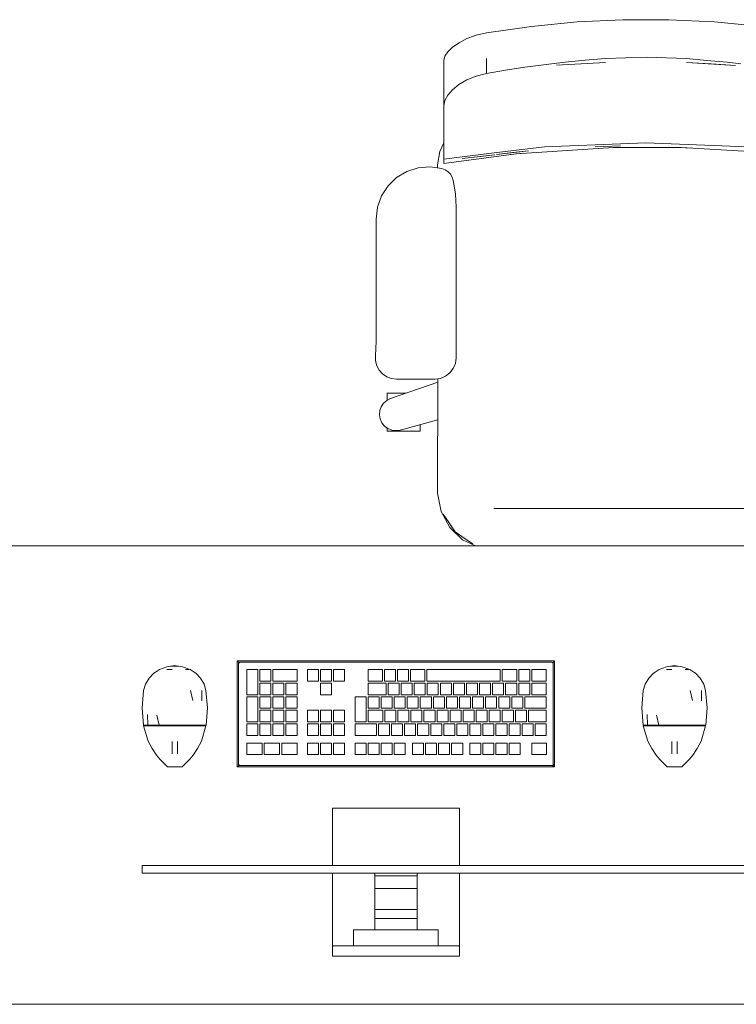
# Model space of a CAD drawing. Header units: millimetres. Extents: x 321 to 585, y -277 to 9.
# Tile 597 of 656: x 383.32 to 385.04, y -135.76 to -133.4. Entities that reach past the tile are written whole.
import ezdxf

# ---------------------------------------------------------------- set-up
doc = ezdxf.new("R2010")
doc.units = ezdxf.units.MM
doc.header["$MEASUREMENT"] = 0
for name, color, linetype, lineweight in [('IFC-Elemento construtivo genérico-Contorno', 253, 'Continuous', 5), ('IFC-Elemento de mobília-Contorno', 152, 'Continuous', 5), ('IFC-Laje-Contorno', 134, 'Continuous', 5)]:
    doc.layers.add(name, color=color, linetype=linetype, lineweight=lineweight)

msp = doc.modelspace()

# ---------------------------------------------------------------- linework, layer by layer
at = {"layer": 'IFC-Elemento construtivo genérico-Contorno', "lineweight": 5}
for p, q in [((383.6597, -134.9573), (383.6687, -134.954)), ((383.6687, -134.954), (383.6783, -134.9523)), ((383.6783, -134.9523), (383.6876, -134.9507)), ((383.6783, -134.9523), (383.6968, -134.9523)), ((383.6876, -134.9507), (383.6968, -134.9523)), ((383.6968, -134.9523), (383.7064, -134.954)), ((383.7064, -134.954), (383.7244, -134.9606)), ((383.8377, -134.9398), (383.8402, -134.9423)), ((383.8377, -135.1938), (383.8377, -134.9398)), ((383.8377, -134.9398), (384.5997, -134.9398)), ((383.8402, -134.9423), (383.8418, -134.9439)), ((383.8409, -134.9462), (383.8418, -134.9439)), ((383.8409, -134.9462), (383.8415, -134.9446)), ((383.8409, -134.9462), (383.8412, -134.9453)), ((383.8409, -135.1875), (383.8409, -134.9462)), ((383.8412, -134.9453), (383.8415, -134.9446)), ((383.8415, -134.9446), (383.8418, -134.9439)), ((383.8418, -134.9439), (383.8437, -134.9432)), ((383.8418, -134.9439), (383.8432, -134.9433)), ((383.8432, -134.9433), (383.8441, -134.943)), ((383.8437, -134.9432), (383.8441, -134.943)), ((383.8441, -134.943), (384.5934, -134.943)), ((384.5934, -134.943), (384.5949, -134.9436)), ((384.5942, -134.9433), (384.5956, -134.9439)), ((384.5942, -134.9433), (384.5949, -134.9436)), ((384.5949, -134.9436), (384.5956, -134.9439)), ((384.5956, -134.9439), (384.5973, -134.9423)), ((384.5956, -134.9439), (384.5962, -134.9453)), ((384.5956, -134.9439), (384.5966, -134.9462)), ((384.5962, -134.9453), (384.5966, -134.9462)), ((384.5966, -135.1875), (384.5966, -134.9462)), ((384.5973, -134.9423), (384.5997, -134.9398)), ((384.5997, -135.1938), (384.5997, -134.9398)), ((384.8597, -134.9573), (384.8687, -134.954)), ((384.8687, -134.954), (384.8783, -134.9523)), ((384.8783, -134.9523), (384.8876, -134.9507)), ((384.8783, -134.9523), (384.8968, -134.9523)), ((384.8876, -134.9507), (384.8968, -134.9523)), ((384.8968, -134.9523), (384.9064, -134.954)), ((384.9064, -134.954), (384.9244, -134.9606)), ((383.6256, -134.9811), (383.637, -134.9693)), ((383.637, -134.9693), (383.6413, -134.9666)), ((383.6413, -134.9666), (383.6508, -134.9606)), ((383.6508, -134.9606), (383.6597, -134.9573)), ((383.6681, -134.9606), (383.6811, -134.9606)), ((383.6746, -134.9606), (383.6811, -134.9606)), ((383.7136, -134.9606), (383.7211, -134.9606)), ((383.7136, -134.9606), (383.7179, -134.9606)), ((383.7244, -134.9606), (383.7339, -134.9666)), ((383.7339, -134.9666), (383.7382, -134.9693)), ((383.7382, -134.9693), (383.7495, -134.9811)), ((383.8605, -135.0208), (383.8605, -134.9605)), ((383.8605, -134.9605), (383.8871, -134.9605)), ((383.8871, -135.0208), (383.8871, -134.9605)), ((383.8919, -134.9882), (383.8919, -134.9605)), ((383.8919, -134.9605), (383.9184, -134.9605)), ((383.9184, -134.9882), (383.9184, -134.9605)), ((383.9233, -134.9882), (383.9233, -134.9605)), ((383.9233, -134.9605), (383.9811, -134.9605)), ((383.9811, -134.9882), (383.9811, -134.9605)), ((384.0061, -134.9605), (384.0326, -134.9605)), ((384.0061, -134.9882), (384.0061, -134.9605)), ((384.0326, -134.9882), (384.0326, -134.9605)), ((384.0375, -134.9605), (384.064, -134.9605)), ((384.0375, -134.9882), (384.0375, -134.9605)), ((384.064, -134.9882), (384.064, -134.9605)), ((384.0688, -134.9605), (384.0953, -134.9605)), ((384.0688, -134.9882), (384.0688, -134.9605)), ((384.0953, -134.9882), (384.0953, -134.9605)), ((384.1518, -134.9882), (384.1518, -134.9605)), ((384.1518, -134.9605), (384.1864, -134.9605)), ((384.1864, -134.9882), (384.1864, -134.9605)), ((384.1912, -134.9882), (384.1912, -134.9605)), ((384.1912, -134.9605), (384.2177, -134.9605)), ((384.2177, -134.9882), (384.2177, -134.9605)), ((384.2226, -134.9882), (384.2226, -134.9605)), ((384.2226, -134.9605), (384.2491, -134.9605)), ((384.2491, -134.9882), (384.2491, -134.9605)), ((384.2539, -134.9882), (384.2539, -134.9605)), ((384.2539, -134.9605), (384.2883, -134.9605)), ((384.2883, -134.9882), (384.2883, -134.9605)), ((384.2931, -134.9882), (384.2931, -134.9605)), ((384.2931, -134.9605), (384.469, -134.9605)), ((384.469, -134.9882), (384.469, -134.9605)), ((384.4738, -134.9882), (384.4738, -134.9605)), ((384.4738, -134.9605), (384.5086, -134.9605)), ((384.5086, -134.9882), (384.5086, -134.9605)), ((384.5134, -134.9882), (384.5134, -134.9605)), ((384.5134, -134.9605), (384.5399, -134.9605)), ((384.5399, -134.9882), (384.5399, -134.9605)), ((384.5448, -134.9882), (384.5448, -134.9605)), ((384.5448, -134.9605), (384.5795, -134.9605)), ((384.5795, -134.9882), (384.5795, -134.9605)), ((384.8256, -134.9811), (384.837, -134.9693)), ((384.837, -134.9693), (384.8413, -134.9666)), ((384.8413, -134.9666), (384.8508, -134.9606)), ((384.8508, -134.9606), (384.8597, -134.9573)), ((384.8681, -134.9606), (384.8811, -134.9606)), ((384.8746, -134.9606), (384.8811, -134.9606)), ((384.9136, -134.9606), (384.9211, -134.9606)), ((384.9136, -134.9606), (384.9179, -134.9606)), ((384.9244, -134.9606), (384.9339, -134.9666)), ((384.9339, -134.9666), (384.9382, -134.9693)), ((384.9382, -134.9693), (384.9495, -134.9811)), ((383.6127, -135.0109), (383.6174, -134.9952)), ((383.6174, -134.9952), (383.6256, -134.9811)), ((383.7495, -134.9811), (383.7578, -134.9952)), ((383.7578, -134.9952), (383.7624, -135.0109)), ((383.8919, -134.9882), (383.9184, -134.9882)), ((383.8919, -135.0208), (383.8919, -134.9931)), ((383.8919, -134.9931), (383.9184, -134.9931)), ((383.9184, -135.0208), (383.9184, -134.9931)), ((383.9233, -134.9882), (383.9811, -134.9882)), ((383.9233, -135.0208), (383.9233, -134.9931)), ((383.9233, -134.9931), (383.9498, -134.9931)), ((383.9498, -135.0208), (383.9498, -134.9931)), ((383.9546, -135.0208), (383.9546, -134.9931)), ((383.9546, -134.9931), (383.9811, -134.9931)), ((383.9811, -135.0208), (383.9811, -134.9931)), ((384.0061, -134.9882), (384.0326, -134.9882)), ((384.0375, -134.9882), (384.064, -134.9882)), ((384.0375, -135.0208), (384.0375, -134.9931)), ((384.0375, -134.9931), (384.064, -134.9931)), ((384.064, -135.0208), (384.064, -134.9931)), ((384.0688, -134.9882), (384.0953, -134.9882)), ((384.1518, -134.9882), (384.1864, -134.9882)), ((384.1518, -135.0208), (384.1518, -134.9931)), ((384.1518, -134.9931), (384.195, -134.9931)), ((384.1912, -134.9882), (384.2177, -134.9882)), ((384.195, -135.0208), (384.195, -134.9931)), ((384.1999, -135.0208), (384.1999, -134.9931)), ((384.1999, -134.9931), (384.2264, -134.9931)), ((384.2226, -134.9882), (384.2491, -134.9882)), ((384.2264, -135.0208), (384.2264, -134.9931)), ((384.2312, -135.0208), (384.2312, -134.9931)), ((384.2312, -134.9931), (384.2577, -134.9931)), ((384.2539, -134.9882), (384.2883, -134.9882)), ((384.2577, -135.0208), (384.2577, -134.9931)), ((384.2626, -135.0208), (384.2626, -134.9931)), ((384.2626, -134.9931), (384.2891, -134.9931)), ((384.2891, -135.0208), (384.2891, -134.9931)), ((384.2931, -134.9882), (384.469, -134.9882)), ((384.2939, -135.0208), (384.2939, -134.9931)), ((384.2939, -134.9931), (384.3204, -134.9931)), ((384.3204, -135.0208), (384.3204, -134.9931)), ((384.3253, -135.0208), (384.3253, -134.9931)), ((384.3253, -134.9931), (384.3518, -134.9931)), ((384.3518, -135.0208), (384.3518, -134.9931)), ((384.3566, -135.0208), (384.3566, -134.9931)), ((384.3566, -134.9931), (384.3832, -134.9931)), ((384.3832, -135.0208), (384.3832, -134.9931)), ((384.388, -135.0208), (384.388, -134.9931)), ((384.388, -134.9931), (384.4145, -134.9931)), ((384.4145, -135.0208), (384.4145, -134.9931)), ((384.4193, -135.0208), (384.4193, -134.9931)), ((384.4193, -134.9931), (384.4459, -134.9931)), ((384.4459, -135.0208), (384.4459, -134.9931)), ((384.4507, -135.0208), (384.4507, -134.9931)), ((384.4507, -134.9931), (384.4772, -134.9931)), ((384.4738, -134.9882), (384.5086, -134.9882)), ((384.4772, -135.0208), (384.4772, -134.9931)), ((384.482, -135.0208), (384.482, -134.9931)), ((384.482, -134.9931), (384.5086, -134.9931)), ((384.5086, -135.0208), (384.5086, -134.9931)), ((384.5134, -134.9882), (384.5399, -134.9882)), ((384.5134, -135.0208), (384.5134, -134.9931)), ((384.5134, -134.9931), (384.5399, -134.9931)), ((384.5399, -135.0208), (384.5399, -134.9931)), ((384.5448, -134.9882), (384.5795, -134.9882)), ((384.5448, -135.0208), (384.5448, -134.9931)), ((384.5448, -134.9931), (384.5795, -134.9931)), ((384.5795, -135.0208), (384.5795, -134.9931)), ((384.8127, -135.0109), (384.8174, -134.9952)), ((384.8174, -134.9952), (384.8256, -134.9811)), ((384.9495, -134.9811), (384.9578, -134.9952)), ((384.9578, -134.9952), (384.9624, -135.0109)), ((383.6091, -135.0522), (383.6127, -135.0109)), ((383.725, -135.0109), (383.7306, -135.0349)), ((383.7524, -135.0109), (383.7528, -135.0358)), ((383.7624, -135.0109), (383.766, -135.0522)), ((383.8605, -135.0208), (383.8871, -135.0208)), ((383.8605, -135.086), (383.8605, -135.0257)), ((383.8605, -135.0257), (383.8871, -135.0257)), ((383.8871, -135.086), (383.8871, -135.0257)), ((383.8919, -135.0208), (383.9184, -135.0208)), ((383.8919, -135.0534), (383.8919, -135.0257)), ((383.8919, -135.0257), (383.9184, -135.0257)), ((383.9184, -135.0534), (383.9184, -135.0257)), ((383.9233, -135.0208), (383.9498, -135.0208)), ((383.9233, -135.0534), (383.9233, -135.0257)), ((383.9233, -135.0257), (383.9498, -135.0257)), ((383.9498, -135.0534), (383.9498, -135.0257)), ((383.9546, -135.0208), (383.9811, -135.0208)), ((383.9546, -135.0534), (383.9546, -135.0257)), ((383.9546, -135.0257), (383.9811, -135.0257)), ((383.9811, -135.0534), (383.9811, -135.0257)), ((384.0375, -135.0208), (384.064, -135.0208)), ((384.1205, -135.086), (384.1205, -135.0257)), ((384.1205, -135.0257), (384.147, -135.0257)), ((384.147, -135.086), (384.147, -135.0257)), ((384.1518, -135.0208), (384.195, -135.0208)), ((384.1518, -135.0534), (384.1518, -135.0257)), ((384.1518, -135.0257), (384.1784, -135.0257)), ((384.1784, -135.0534), (384.1784, -135.0257)), ((384.1832, -135.0534), (384.1832, -135.0257)), ((384.1832, -135.0257), (384.2097, -135.0257)), ((384.1999, -135.0208), (384.2264, -135.0208)), ((384.2097, -135.0534), (384.2097, -135.0257)), ((384.2145, -135.0534), (384.2145, -135.0257)), ((384.2145, -135.0257), (384.2411, -135.0257)), ((384.2312, -135.0208), (384.2577, -135.0208)), ((384.2411, -135.0534), (384.2411, -135.0257)), ((384.2459, -135.0534), (384.2459, -135.0257)), ((384.2459, -135.0257), (384.2724, -135.0257)), ((384.2626, -135.0208), (384.2891, -135.0208)), ((384.2724, -135.0534), (384.2724, -135.0257)), ((384.2772, -135.0534), (384.2772, -135.0257)), ((384.2772, -135.0257), (384.3038, -135.0257)), ((384.2939, -135.0208), (384.3204, -135.0208)), ((384.3038, -135.0534), (384.3038, -135.0257)), ((384.3086, -135.0534), (384.3086, -135.0257)), ((384.3086, -135.0257), (384.3351, -135.0257)), ((384.3253, -135.0208), (384.3518, -135.0208)), ((384.3351, -135.0534), (384.3351, -135.0257)), ((384.34, -135.0534), (384.34, -135.0257)), ((384.34, -135.0257), (384.3665, -135.0257)), ((384.3566, -135.0208), (384.3832, -135.0208)), ((384.3665, -135.0534), (384.3665, -135.0257)), ((384.3713, -135.0534), (384.3713, -135.0257)), ((384.3713, -135.0257), (384.3978, -135.0257)), ((384.388, -135.0208), (384.4145, -135.0208)), ((384.3978, -135.0534), (384.3978, -135.0257)), ((384.4027, -135.0534), (384.4027, -135.0257)), ((384.4027, -135.0257), (384.4292, -135.0257)), ((384.4193, -135.0208), (384.4459, -135.0208)), ((384.4292, -135.0534), (384.4292, -135.0257)), ((384.434, -135.0534), (384.434, -135.0257)), ((384.434, -135.0257), (384.4605, -135.0257)), ((384.4507, -135.0208), (384.4772, -135.0208)), ((384.4605, -135.0534), (384.4605, -135.0257)), ((384.4654, -135.0534), (384.4654, -135.0257)), ((384.4654, -135.0257), (384.4919, -135.0257)), ((384.482, -135.0208), (384.5086, -135.0208)), ((384.4919, -135.0534), (384.4919, -135.0257)), ((384.4967, -135.0534), (384.4967, -135.0257)), ((384.4967, -135.0257), (384.5232, -135.0257)), ((384.5134, -135.0208), (384.5399, -135.0208)), ((384.5232, -135.0534), (384.5232, -135.0257)), ((384.5281, -135.0534), (384.5281, -135.0257)), ((384.5281, -135.0257), (384.5795, -135.0257)), ((384.5448, -135.0208), (384.5795, -135.0208)), ((384.5795, -135.0534), (384.5795, -135.0257)), ((384.8091, -135.0522), (384.8127, -135.0109)), ((384.925, -135.0109), (384.9306, -135.0349)), ((384.9524, -135.0109), (384.9528, -135.0358)), ((384.9624, -135.0109), (384.966, -135.0522)), ((383.6091, -135.0522), (383.6124, -135.0935)), ((383.6223, -135.0686), (383.6225, -135.0935)), ((383.6445, -135.0695), (383.65, -135.0935)), ((383.7627, -135.0935), (383.766, -135.0522)), ((383.8919, -135.0534), (383.9184, -135.0534)), ((383.8919, -135.086), (383.8919, -135.0582)), ((383.8919, -135.0582), (383.9184, -135.0582)), ((383.9184, -135.086), (383.9184, -135.0582)), ((383.9233, -135.0534), (383.9498, -135.0534)), ((383.9233, -135.086), (383.9233, -135.0582)), ((383.9233, -135.0582), (383.9498, -135.0582)), ((383.9498, -135.086), (383.9498, -135.0582)), ((383.9546, -135.0534), (383.9811, -135.0534)), ((383.9546, -135.086), (383.9546, -135.0582)), ((383.9546, -135.0582), (383.9811, -135.0582)), ((383.9811, -135.086), (383.9811, -135.0582)), ((384.0061, -135.0582), (384.0326, -135.0582)), ((384.0061, -135.086), (384.0061, -135.0582)), ((384.0326, -135.086), (384.0326, -135.0582)), ((384.0375, -135.0582), (384.064, -135.0582)), ((384.0375, -135.086), (384.0375, -135.0582)), ((384.064, -135.086), (384.064, -135.0582)), ((384.0688, -135.0582), (384.0953, -135.0582)), ((384.0688, -135.086), (384.0688, -135.0582)), ((384.0953, -135.086), (384.0953, -135.0582)), ((384.1518, -135.0534), (384.1784, -135.0534)), ((384.1518, -135.086), (384.1518, -135.0582)), ((384.1518, -135.0582), (384.1871, -135.0582)), ((384.1832, -135.0534), (384.2097, -135.0534)), ((384.1871, -135.086), (384.1871, -135.0582)), ((384.192, -135.086), (384.192, -135.0582)), ((384.192, -135.0582), (384.2185, -135.0582)), ((384.2145, -135.0534), (384.2411, -135.0534)), ((384.2185, -135.086), (384.2185, -135.0582)), ((384.2233, -135.086), (384.2233, -135.0582)), ((384.2233, -135.0582), (384.2498, -135.0582)), ((384.2459, -135.0534), (384.2724, -135.0534)), ((384.2498, -135.086), (384.2498, -135.0582)), ((384.2547, -135.086), (384.2547, -135.0582)), ((384.2547, -135.0582), (384.2812, -135.0582)), ((384.2772, -135.0534), (384.3038, -135.0534)), ((384.2812, -135.086), (384.2812, -135.0582)), ((384.286, -135.086), (384.286, -135.0582)), ((384.286, -135.0582), (384.3125, -135.0582)), ((384.3086, -135.0534), (384.3351, -135.0534)), ((384.3125, -135.086), (384.3125, -135.0582)), ((384.3174, -135.086), (384.3174, -135.0582)), ((384.3174, -135.0582), (384.3439, -135.0582)), ((384.34, -135.0534), (384.3665, -135.0534)), ((384.3439, -135.086), (384.3439, -135.0582)), ((384.3487, -135.086), (384.3487, -135.0582)), ((384.3487, -135.0582), (384.3752, -135.0582)), ((384.3713, -135.0534), (384.3978, -135.0534)), ((384.3752, -135.086), (384.3752, -135.0582)), ((384.3801, -135.086), (384.3801, -135.0582)), ((384.3801, -135.0582), (384.4066, -135.0582)), ((384.4027, -135.0534), (384.4292, -135.0534)), ((384.4066, -135.086), (384.4066, -135.0582)), ((384.4114, -135.086), (384.4114, -135.0582)), ((384.4114, -135.0582), (384.438, -135.0582)), ((384.434, -135.0534), (384.4605, -135.0534)), ((384.438, -135.086), (384.438, -135.0582)), ((384.4428, -135.086), (384.4428, -135.0582)), ((384.4428, -135.0582), (384.4693, -135.0582)), ((384.4654, -135.0534), (384.4919, -135.0534)), ((384.4693, -135.086), (384.4693, -135.0582)), ((384.4741, -135.086), (384.4741, -135.0582)), ((384.4741, -135.0582), (384.5007, -135.0582)), ((384.4967, -135.0534), (384.5232, -135.0534)), ((384.5007, -135.086), (384.5007, -135.0582)), ((384.5055, -135.086), (384.5055, -135.0582)), ((384.5055, -135.0582), (384.532, -135.0582)), ((384.5281, -135.0534), (384.5795, -135.0534)), ((384.532, -135.086), (384.532, -135.0582)), ((384.5368, -135.086), (384.5368, -135.0582)), ((384.5368, -135.0582), (384.5795, -135.0582)), ((384.5795, -135.086), (384.5795, -135.0582)), ((384.8091, -135.0522), (384.8124, -135.0935)), ((384.8223, -135.0686), (384.8225, -135.0935)), ((384.8445, -135.0695), (384.85, -135.0935)), ((384.9627, -135.0935), (384.966, -135.0522)), ((383.6124, -135.0935), (383.6175, -135.0935)), ((383.6127, -135.0951), (383.6238, -135.1323)), ((383.6127, -135.0951), (383.6227, -135.0951)), ((383.6143, -135.0951), (383.6143, -135.0935)), ((383.6168, -135.0951), (383.6192, -135.0951)), ((383.6175, -135.0935), (383.6225, -135.0935)), ((383.6192, -135.0951), (383.6217, -135.0951)), ((383.6217, -135.0951), (383.6242, -135.0951)), ((383.6225, -135.0935), (383.6363, -135.0935)), ((383.6227, -135.0951), (383.6364, -135.0951)), ((383.6309, -135.0951), (383.6376, -135.0951)), ((383.6363, -135.0935), (383.65, -135.0935)), ((383.6364, -135.0951), (383.6501, -135.0951)), ((383.6443, -135.0951), (383.651, -135.0951)), ((383.65, -135.0935), (383.6688, -135.0935)), ((383.6501, -135.0951), (383.6689, -135.0951)), ((383.6601, -135.0951), (383.6693, -135.0951)), ((383.6688, -135.0935), (383.6876, -135.0935)), ((383.6689, -135.0951), (383.6876, -135.0951)), ((383.6784, -135.0951), (383.6876, -135.0951)), ((383.6876, -135.0951), (383.6876, -135.0935)), ((383.6876, -135.0935), (383.7064, -135.0935)), ((383.6876, -135.0951), (383.7063, -135.0951)), ((383.6876, -135.0951), (383.6967, -135.0951)), ((383.7059, -135.0951), (383.715, -135.0951)), ((383.7063, -135.0951), (383.725, -135.0951)), ((383.7064, -135.0935), (383.7251, -135.0935)), ((383.7242, -135.0951), (383.7309, -135.0951)), ((383.725, -135.0951), (383.7387, -135.0951)), ((383.7251, -135.0935), (383.7389, -135.0935)), ((383.7376, -135.0951), (383.7443, -135.0951)), ((383.7387, -135.0951), (383.7524, -135.0951)), ((383.7389, -135.0935), (383.7526, -135.0935)), ((383.751, -135.0951), (383.751, -135.0935)), ((383.751, -135.0951), (383.7534, -135.0951)), ((383.7514, -135.1323), (383.7624, -135.0951)), ((383.7524, -135.0951), (383.7624, -135.0951)), ((383.7526, -135.0935), (383.7577, -135.0935)), ((383.7534, -135.0951), (383.7559, -135.0951)), ((383.7559, -135.0951), (383.7574, -135.0951)), ((383.7574, -135.0951), (383.7591, -135.0951)), ((383.7577, -135.0935), (383.7627, -135.0935)), ((383.7608, -135.0951), (383.7608, -135.0935)), ((383.8605, -135.086), (383.8871, -135.086)), ((383.8605, -135.1186), (383.8605, -135.0908)), ((383.8605, -135.0908), (383.8871, -135.0908)), ((383.8871, -135.1186), (383.8871, -135.0908)), ((383.8919, -135.086), (383.9184, -135.086)), ((383.8919, -135.1186), (383.8919, -135.0908)), ((383.8919, -135.0908), (383.9184, -135.0908)), ((383.9184, -135.1186), (383.9184, -135.0908)), ((383.9233, -135.086), (383.9498, -135.086)), ((383.9233, -135.1186), (383.9233, -135.0908)), ((383.9233, -135.0908), (383.9498, -135.0908)), ((383.9498, -135.1186), (383.9498, -135.0908)), ((383.9546, -135.086), (383.9811, -135.086)), ((383.9546, -135.1186), (383.9546, -135.0908)), ((383.9546, -135.0908), (383.9811, -135.0908)), ((383.9811, -135.1186), (383.9811, -135.0908)), ((384.0061, -135.086), (384.0326, -135.086)), ((384.0061, -135.1186), (384.0061, -135.0908)), ((384.0061, -135.0908), (384.0326, -135.0908)), ((384.0326, -135.1186), (384.0326, -135.0908)), ((384.0375, -135.086), (384.064, -135.086)), ((384.0375, -135.1186), (384.0375, -135.0908)), ((384.0375, -135.0908), (384.064, -135.0908)), ((384.064, -135.1186), (384.064, -135.0908)), ((384.0688, -135.086), (384.0953, -135.086)), ((384.0688, -135.1186), (384.0688, -135.0908)), ((384.0688, -135.0908), (384.0953, -135.0908)), ((384.0953, -135.1186), (384.0953, -135.0908)), ((384.1205, -135.086), (384.147, -135.086)), ((384.1205, -135.1186), (384.1205, -135.0908)), ((384.1205, -135.0908), (384.1719, -135.0908)), ((384.1518, -135.086), (384.1871, -135.086)), ((384.1719, -135.1186), (384.1719, -135.0908)), ((384.1767, -135.1186), (384.1767, -135.0908)), ((384.1767, -135.0908), (384.2032, -135.0908)), ((384.192, -135.086), (384.2185, -135.086)), ((384.2032, -135.1186), (384.2032, -135.0908)), ((384.2081, -135.1186), (384.2081, -135.0908)), ((384.2081, -135.0908), (384.2346, -135.0908)), ((384.2233, -135.086), (384.2498, -135.086)), ((384.2346, -135.1186), (384.2346, -135.0908)), ((384.2394, -135.1186), (384.2394, -135.0908)), ((384.2394, -135.0908), (384.2659, -135.0908)), ((384.2547, -135.086), (384.2812, -135.086)), ((384.2659, -135.1186), (384.2659, -135.0908)), ((384.2708, -135.1186), (384.2708, -135.0908)), ((384.2708, -135.0908), (384.2973, -135.0908)), ((384.286, -135.086), (384.3125, -135.086)), ((384.2973, -135.1186), (384.2973, -135.0908)), ((384.3021, -135.1186), (384.3021, -135.0908)), ((384.3021, -135.0908), (384.3286, -135.0908)), ((384.3174, -135.086), (384.3439, -135.086)), ((384.3286, -135.1186), (384.3286, -135.0908)), ((384.3335, -135.1186), (384.3335, -135.0908)), ((384.3335, -135.0908), (384.36, -135.0908)), ((384.3487, -135.086), (384.3752, -135.086)), ((384.36, -135.1186), (384.36, -135.0908)), ((384.3648, -135.1186), (384.3648, -135.0908)), ((384.3648, -135.0908), (384.3914, -135.0908)), ((384.3801, -135.086), (384.4066, -135.086)), ((384.3914, -135.1186), (384.3914, -135.0908)), ((384.3962, -135.1186), (384.3962, -135.0908)), ((384.3962, -135.0908), (384.4227, -135.0908)), ((384.4114, -135.086), (384.438, -135.086)), ((384.4227, -135.1186), (384.4227, -135.0908)), ((384.4275, -135.1186), (384.4275, -135.0908)), ((384.4275, -135.0908), (384.4541, -135.0908)), ((384.4428, -135.086), (384.4693, -135.086)), ((384.4541, -135.1186), (384.4541, -135.0908)), ((384.4589, -135.1186), (384.4589, -135.0908)), ((384.4589, -135.0908), (384.4854, -135.0908)), ((384.4741, -135.086), (384.5007, -135.086)), ((384.4854, -135.1186), (384.4854, -135.0908)), ((384.4902, -135.1186), (384.4902, -135.0908)), ((384.4902, -135.0908), (384.5168, -135.0908)), ((384.5055, -135.086), (384.532, -135.086)), ((384.5168, -135.1186), (384.5168, -135.0908)), ((384.5216, -135.1186), (384.5216, -135.0908)), ((384.5216, -135.0908), (384.5481, -135.0908)), ((384.5368, -135.086), (384.5795, -135.086)), ((384.5481, -135.1186), (384.5481, -135.0908)), ((384.553, -135.1186), (384.553, -135.0908)), ((384.553, -135.0908), (384.5795, -135.0908)), ((384.5795, -135.1186), (384.5795, -135.0908)), ((384.8124, -135.0935), (384.8175, -135.0935)), ((384.8127, -135.0951), (384.8238, -135.1323)), ((384.8127, -135.0951), (384.8227, -135.0951)), ((384.8143, -135.0951), (384.8143, -135.0935)), ((384.8168, -135.0951), (384.8192, -135.0951)), ((384.8175, -135.0935), (384.8225, -135.0935)), ((384.8192, -135.0951), (384.8217, -135.0951)), ((384.8217, -135.0951), (384.8242, -135.0951)), ((384.8225, -135.0935), (384.8363, -135.0935)), ((384.8227, -135.0951), (384.8364, -135.0951)), ((384.8309, -135.0951), (384.8376, -135.0951)), ((384.8363, -135.0935), (384.85, -135.0935)), ((384.8364, -135.0951), (384.8501, -135.0951)), ((384.8443, -135.0951), (384.851, -135.0951)), ((384.85, -135.0935), (384.8688, -135.0935)), ((384.8501, -135.0951), (384.8689, -135.0951)), ((384.8601, -135.0951), (384.8693, -135.0951)), ((384.8688, -135.0935), (384.8876, -135.0935)), ((384.8689, -135.0951), (384.8876, -135.0951)), ((384.8784, -135.0951), (384.8876, -135.0951)), ((384.8876, -135.0951), (384.8876, -135.0935)), ((384.8876, -135.0935), (384.9064, -135.0935)), ((384.8876, -135.0951), (384.9063, -135.0951)), ((384.8876, -135.0951), (384.8967, -135.0951)), ((384.9059, -135.0951), (384.915, -135.0951)), ((384.9063, -135.0951), (384.925, -135.0951)), ((384.9064, -135.0935), (384.9251, -135.0935)), ((384.9242, -135.0951), (384.9309, -135.0951)), ((384.925, -135.0951), (384.9387, -135.0951)), ((384.9251, -135.0935), (384.9389, -135.0935)), ((384.9376, -135.0951), (384.9443, -135.0951)), ((384.9387, -135.0951), (384.9524, -135.0951)), ((384.9389, -135.0935), (384.9526, -135.0935)), ((384.951, -135.0951), (384.951, -135.0935)), ((384.951, -135.0951), (384.9534, -135.0951)), ((384.9514, -135.1323), (384.9624, -135.0951)), ((384.9524, -135.0951), (384.9624, -135.0951)), ((384.9526, -135.0935), (384.9577, -135.0935)), ((384.9534, -135.0951), (384.9559, -135.0951)), ((384.9559, -135.0951), (384.9574, -135.0951)), ((384.9574, -135.0951), (384.9591, -135.0951)), ((384.9577, -135.0935), (384.9627, -135.0935)), ((384.9608, -135.0951), (384.9608, -135.0935)), ((383.8605, -135.1186), (383.8871, -135.1186)), ((383.8919, -135.1186), (383.9184, -135.1186)), ((383.9233, -135.1186), (383.9498, -135.1186)), ((383.9546, -135.1186), (383.9811, -135.1186)), ((384.0061, -135.1186), (384.0326, -135.1186)), ((384.0375, -135.1186), (384.064, -135.1186)), ((384.0688, -135.1186), (384.0953, -135.1186)), ((384.1205, -135.1186), (384.1719, -135.1186)), ((384.1767, -135.1186), (384.2032, -135.1186)), ((384.2081, -135.1186), (384.2346, -135.1186)), ((384.2394, -135.1186), (384.2659, -135.1186)), ((384.2708, -135.1186), (384.2973, -135.1186)), ((384.3021, -135.1186), (384.3286, -135.1186)), ((384.3335, -135.1186), (384.36, -135.1186)), ((384.3648, -135.1186), (384.3914, -135.1186)), ((384.3962, -135.1186), (384.4227, -135.1186)), ((384.4275, -135.1186), (384.4541, -135.1186)), ((384.4589, -135.1186), (384.4854, -135.1186)), ((384.4902, -135.1186), (384.5168, -135.1186)), ((384.5216, -135.1186), (384.5481, -135.1186)), ((384.553, -135.1186), (384.5795, -135.1186)), ((383.6238, -135.1323), (383.6333, -135.1497)), ((383.6816, -135.138), (383.6816, -135.1333)), ((383.6816, -135.1431), (383.6816, -135.138)), ((383.6816, -135.1482), (383.6816, -135.1431)), ((383.6943, -135.138), (383.6943, -135.1333)), ((383.6943, -135.1431), (383.6943, -135.138)), ((383.6943, -135.1482), (383.6943, -135.1431)), ((383.7418, -135.1497), (383.7514, -135.1323)), ((383.8605, -135.1368), (383.8973, -135.1368)), ((383.8605, -135.1645), (383.8605, -135.1368)), ((383.8973, -135.1645), (383.8973, -135.1368)), ((383.9025, -135.1368), (383.9392, -135.1368)), ((383.9025, -135.1645), (383.9025, -135.1368)), ((383.9392, -135.1645), (383.9392, -135.1368)), ((383.9444, -135.1645), (383.9444, -135.1368)), ((383.9444, -135.1368), (383.9811, -135.1368)), ((383.9811, -135.1645), (383.9811, -135.1368)), ((384.0061, -135.1645), (384.0061, -135.1368)), ((384.0061, -135.1368), (384.0326, -135.1368)), ((384.0326, -135.1645), (384.0326, -135.1368)), ((384.0375, -135.1645), (384.0375, -135.1368)), ((384.0375, -135.1368), (384.064, -135.1368)), ((384.064, -135.1645), (384.064, -135.1368)), ((384.0688, -135.1645), (384.0688, -135.1368)), ((384.0688, -135.1368), (384.0953, -135.1368)), ((384.0953, -135.1645), (384.0953, -135.1368)), ((384.1205, -135.1645), (384.1205, -135.1368)), ((384.1205, -135.1368), (384.1471, -135.1368)), ((384.1471, -135.1645), (384.1471, -135.1368)), ((384.1519, -135.1645), (384.1519, -135.1368)), ((384.1519, -135.1368), (384.1784, -135.1368)), ((384.1784, -135.1645), (384.1784, -135.1368)), ((384.1832, -135.1645), (384.1832, -135.1368)), ((384.1832, -135.1368), (384.2098, -135.1368)), ((384.2098, -135.1645), (384.2098, -135.1368)), ((384.2146, -135.1645), (384.2146, -135.1368)), ((384.2146, -135.1368), (384.2411, -135.1368)), ((384.2411, -135.1645), (384.2411, -135.1368)), ((384.2584, -135.1645), (384.2584, -135.1368)), ((384.2584, -135.1368), (384.2849, -135.1368)), ((384.2849, -135.1645), (384.2849, -135.1368)), ((384.2897, -135.1645), (384.2897, -135.1368)), ((384.2897, -135.1368), (384.3162, -135.1368)), ((384.3162, -135.1645), (384.3162, -135.1368)), ((384.3211, -135.1645), (384.3211, -135.1368)), ((384.3211, -135.1368), (384.3476, -135.1368)), ((384.3476, -135.1645), (384.3476, -135.1368)), ((384.3524, -135.1645), (384.3524, -135.1368)), ((384.3524, -135.1368), (384.3789, -135.1368)), ((384.3789, -135.1645), (384.3789, -135.1368)), ((384.3962, -135.1645), (384.3962, -135.1368)), ((384.3962, -135.1368), (384.4227, -135.1368)), ((384.4227, -135.1645), (384.4227, -135.1368)), ((384.4275, -135.1645), (384.4275, -135.1368)), ((384.4275, -135.1368), (384.4541, -135.1368)), ((384.4541, -135.1645), (384.4541, -135.1368)), ((384.4589, -135.1645), (384.4589, -135.1368)), ((384.4589, -135.1368), (384.4854, -135.1368)), ((384.4854, -135.1645), (384.4854, -135.1368)), ((384.4902, -135.1645), (384.4902, -135.1368)), ((384.4902, -135.1368), (384.5168, -135.1368)), ((384.5168, -135.1645), (384.5168, -135.1368)), ((384.5451, -135.1645), (384.5451, -135.1368)), ((384.5451, -135.1368), (384.5804, -135.1368)), ((384.5804, -135.1645), (384.5804, -135.1368)), ((384.8238, -135.1323), (384.8333, -135.1497)), ((384.8816, -135.138), (384.8816, -135.1333)), ((384.8816, -135.1431), (384.8816, -135.138)), ((384.8816, -135.1482), (384.8816, -135.1431)), ((384.8943, -135.138), (384.8943, -135.1333)), ((384.8943, -135.1431), (384.8943, -135.138)), ((384.8943, -135.1482), (384.8943, -135.1431)), ((384.9418, -135.1497), (384.9514, -135.1323)), ((383.6333, -135.1497), (383.6433, -135.1659)), ((383.6433, -135.1659), (383.6518, -135.1755)), ((383.6816, -135.1529), (383.6816, -135.1482)), ((383.6816, -135.157), (383.6816, -135.1529)), ((383.6816, -135.1601), (383.6816, -135.157)), ((383.6816, -135.162), (383.6816, -135.1601)), ((383.6816, -135.1627), (383.6816, -135.162)), ((383.6943, -135.1529), (383.6943, -135.1482)), ((383.6943, -135.157), (383.6943, -135.1529)), ((383.6943, -135.1601), (383.6943, -135.157)), ((383.6943, -135.162), (383.6943, -135.1601)), ((383.6943, -135.1627), (383.6943, -135.162)), ((383.7234, -135.1755), (383.7318, -135.1659)), ((383.7318, -135.1659), (383.7418, -135.1497)), ((383.8605, -135.1645), (383.8973, -135.1645)), ((383.9025, -135.1645), (383.9392, -135.1645)), ((383.9444, -135.1645), (383.9811, -135.1645)), ((384.0061, -135.1645), (384.0326, -135.1645)), ((384.0375, -135.1645), (384.064, -135.1645)), ((384.0688, -135.1645), (384.0953, -135.1645)), ((384.1205, -135.1645), (384.1471, -135.1645)), ((384.1519, -135.1645), (384.1784, -135.1645)), ((384.1832, -135.1645), (384.2098, -135.1645)), ((384.2146, -135.1645), (384.2411, -135.1645)), ((384.2584, -135.1645), (384.2849, -135.1645)), ((384.2897, -135.1645), (384.3162, -135.1645)), ((384.3211, -135.1645), (384.3476, -135.1645)), ((384.3524, -135.1645), (384.3789, -135.1645)), ((384.3962, -135.1645), (384.4227, -135.1645)), ((384.4275, -135.1645), (384.4541, -135.1645)), ((384.4589, -135.1645), (384.4854, -135.1645)), ((384.4902, -135.1645), (384.5168, -135.1645)), ((384.5451, -135.1645), (384.5804, -135.1645)), ((384.8333, -135.1497), (384.8433, -135.1659)), ((384.8433, -135.1659), (384.8518, -135.1755)), ((384.8816, -135.1529), (384.8816, -135.1482)), ((384.8816, -135.157), (384.8816, -135.1529)), ((384.8816, -135.1601), (384.8816, -135.157)), ((384.8816, -135.162), (384.8816, -135.1601)), ((384.8816, -135.1627), (384.8816, -135.162)), ((384.8943, -135.1529), (384.8943, -135.1482)), ((384.8943, -135.157), (384.8943, -135.1529)), ((384.8943, -135.1601), (384.8943, -135.157)), ((384.8943, -135.162), (384.8943, -135.1601)), ((384.8943, -135.1627), (384.8943, -135.162)), ((384.9234, -135.1755), (384.9318, -135.1659)), ((384.9318, -135.1659), (384.9418, -135.1497)), ((383.6518, -135.1755), (383.6702, -135.1938)), ((383.7049, -135.1938), (383.7234, -135.1755)), ((383.8377, -135.1938), (383.8402, -135.1914)), ((383.8402, -135.1888), (383.8409, -135.1875)), ((383.8402, -135.1914), (383.8418, -135.1897)), ((383.8406, -135.1881), (383.8409, -135.1875)), ((383.8409, -135.1875), (383.8418, -135.1897)), ((383.8409, -135.1875), (383.8412, -135.1883)), ((383.8418, -135.1897), (383.8425, -135.19)), ((383.8425, -135.19), (383.8441, -135.1907)), ((383.8425, -135.19), (383.8432, -135.1903)), ((383.8432, -135.1903), (383.8441, -135.1907)), ((383.8441, -135.1907), (384.5934, -135.1907)), ((384.5934, -135.1907), (384.5956, -135.1897)), ((384.594, -135.191), (384.596, -135.192)), ((384.5956, -135.1897), (384.5959, -135.189)), ((384.5956, -135.1897), (384.5973, -135.1914)), ((384.5959, -135.189), (384.5966, -135.1875)), ((384.5966, -135.1875), (384.5972, -135.1888)), ((384.5966, -135.1875), (384.5979, -135.1901)), ((384.5973, -135.1914), (384.5997, -135.1938)), ((384.8518, -135.1755), (384.8702, -135.1938)), ((384.9049, -135.1938), (384.9234, -135.1755)), ((383.6702, -135.1938), (383.6726, -135.1938)), ((383.6726, -135.1938), (383.6751, -135.1938)), ((383.6751, -135.1938), (383.677, -135.1938)), ((383.677, -135.1938), (383.6789, -135.1938)), ((383.6789, -135.1938), (383.6832, -135.1938)), ((383.6832, -135.1938), (383.6876, -135.1938)), ((383.6876, -135.1938), (383.6919, -135.1938)), ((383.6919, -135.1938), (383.6962, -135.1938)), ((383.6962, -135.1938), (383.6982, -135.1938)), ((383.6982, -135.1938), (383.7001, -135.1938)), ((383.7001, -135.1938), (383.7025, -135.1938)), ((383.7025, -135.1938), (383.7049, -135.1938)), ((383.8377, -135.1938), (384.5997, -135.1938)), ((384.8702, -135.1938), (384.8726, -135.1938)), ((384.8726, -135.1938), (384.8751, -135.1938)), ((384.8751, -135.1938), (384.877, -135.1938)), ((384.877, -135.1938), (384.8789, -135.1938)), ((384.8789, -135.1938), (384.8832, -135.1938)), ((384.8832, -135.1938), (384.8876, -135.1938)), ((384.8876, -135.1938), (384.8919, -135.1938)), ((384.8919, -135.1938), (384.8962, -135.1938)), ((384.8962, -135.1938), (384.8982, -135.1938)), ((384.8982, -135.1938), (384.9001, -135.1938)), ((384.9001, -135.1938), (384.9025, -135.1938)), ((384.9025, -135.1938), (384.9049, -135.1938)), ((384.0663, -135.4304), (384.0663, -135.293)), ((384.0663, -135.293), (384.3711, -135.293)), ((384.3711, -135.4304), (384.3711, -135.293)), ((383.6091, -135.4304), (383.6096, -135.4304)), ((383.6091, -135.4494), (383.6091, -135.4304)), ((383.6091, -135.4494), (383.6096, -135.4494)), ((383.6096, -135.4304), (383.6108, -135.4304)), ((383.6096, -135.4494), (383.6108, -135.4494)), ((383.6108, -135.4304), (383.6128, -135.4304)), ((383.6108, -135.4494), (383.6128, -135.4494)), ((383.6128, -135.4304), (383.6155, -135.4304)), ((383.6128, -135.4494), (383.6155, -135.4494)), ((383.6155, -135.4304), (383.6185, -135.4304)), ((383.6155, -135.4494), (383.6185, -135.4494)), ((383.6185, -135.4304), (383.6218, -135.4304)), ((383.6185, -135.4494), (383.6218, -135.4494)), ((383.6218, -135.4304), (384.8156, -135.4304)), ((383.6218, -135.4494), (384.8156, -135.4494)), ((384.0663, -135.6105), (384.0663, -135.4494)), ((384.1679, -135.4558), (384.1679, -135.4494)), ((384.2695, -135.4558), (384.2695, -135.4494)), ((384.3711, -135.6105), (384.3711, -135.4494)), ((384.8155, -135.4304), (384.8185, -135.4304)), ((384.8156, -135.4304), (384.8189, -135.4304)), ((384.8156, -135.4494), (384.8189, -135.4494)), ((384.8185, -135.4304), (384.8218, -135.4304)), ((384.8185, -135.4494), (384.8218, -135.4494)), ((384.8189, -135.4304), (384.822, -135.4304)), ((384.8218, -135.4304), (386.0156, -135.4304)), ((384.8218, -135.4494), (386.0156, -135.4494)), ((384.1679, -135.4558), (384.2695, -135.4558)), ((384.1679, -135.486), (384.1679, -135.4558)), ((384.2695, -135.486), (384.2695, -135.4558)), ((384.1679, -135.536), (384.1679, -135.486)), ((384.1679, -135.486), (384.2695, -135.486)), ((384.2695, -135.536), (384.2695, -135.486)), ((384.1679, -135.5578), (384.1679, -135.536)), ((384.1679, -135.536), (384.2695, -135.536)), ((384.2695, -135.5578), (384.2695, -135.536)), ((384.1679, -135.5578), (384.2695, -135.5578)), ((384.1679, -135.5647), (384.1679, -135.5578)), ((384.1679, -135.5739), (384.1679, -135.5647)), ((384.2695, -135.5647), (384.2695, -135.5561)), ((384.2695, -135.5739), (384.2695, -135.5647)), ((384.1171, -135.6232), (384.1171, -135.5851)), ((384.1171, -135.5851), (384.3203, -135.5851)), ((384.1679, -135.5851), (384.1679, -135.5739)), ((384.2695, -135.5851), (384.2695, -135.5739)), ((384.3203, -135.6232), (384.3203, -135.5851)), ((384.0663, -135.6138), (384.0663, -135.6105)), ((384.0663, -135.6169), (384.0663, -135.6138)), ((384.0663, -135.6195), (384.0663, -135.6169)), ((384.3711, -135.6138), (384.3711, -135.6105)), ((384.3711, -135.6169), (384.3711, -135.6138)), ((384.3711, -135.6195), (384.3711, -135.6169)), ((384.0663, -135.6215), (384.0663, -135.6195)), ((384.0663, -135.6228), (384.0663, -135.6215)), ((384.0663, -135.6232), (384.0663, -135.6228)), ((384.0663, -135.6486), (384.0663, -135.6232)), ((384.0663, -135.6232), (384.3711, -135.6232)), ((384.3711, -135.6215), (384.3711, -135.6195)), ((384.3711, -135.6228), (384.3711, -135.6215)), ((384.3711, -135.6232), (384.3711, -135.6228)), ((384.3711, -135.6486), (384.3711, -135.6232)), ((384.0663, -135.6486), (384.3711, -135.6486))]:
    msp.add_line(p, q, dxfattribs=at)
at = {"layer": 'IFC-Elemento de mobília-Contorno', "color": 7, "lineweight": 5}
for p, q in [((384.4361, -133.4324), (384.5445, -133.4167)), ((384.5445, -133.4167), (384.6539, -133.4061)), ((384.6539, -133.4061), (384.7637, -133.4008)), ((384.7637, -133.4008), (384.8737, -133.4007)), ((384.8737, -133.4007), (384.9836, -133.4061)), ((384.9836, -133.4061), (385.0929, -133.4167)), ((384.3892, -133.4462), (384.4115, -133.4381)), ((384.4115, -133.4381), (384.4361, -133.4324)), ((384.3431, -133.4777), (384.3546, -133.4666)), ((384.3546, -133.4666), (384.3701, -133.4559)), ((384.3701, -133.4559), (384.3892, -133.4462)), ((384.3335, -133.4989), (384.336, -133.4886)), ((384.336, -133.4886), (384.3431, -133.4777)), ((384.7218, -133.4939), (384.8193, -133.4906)), ((384.8193, -133.4906), (384.9168, -133.4939)), ((384.3335, -133.6069), (384.3335, -133.4989)), ((384.4361, -133.5296), (384.4361, -133.4942)), ((384.5281, -133.5147), (384.5921, -133.5067)), ((384.5921, -133.5067), (384.6247, -133.5025)), ((384.6042, -133.5102), (384.7222, -133.5032)), ((384.6042, -133.5102), (384.6632, -133.5067)), ((384.6247, -133.5025), (384.6733, -133.4982)), ((384.6632, -133.5067), (384.7222, -133.5032)), ((384.6733, -133.4982), (384.7218, -133.4939)), ((384.9165, -133.5032), (384.9755, -133.5068)), ((384.9165, -133.5032), (385.0345, -133.5103)), ((384.9168, -133.4939), (384.9654, -133.4983)), ((384.9654, -133.4983), (385.0139, -133.5026)), ((384.9755, -133.5068), (385.0345, -133.5103)), ((385.0139, -133.5026), (385.0466, -133.5068)), ((384.3886, -133.5454), (384.411, -133.536)), ((384.411, -133.536), (384.4361, -133.5296)), ((384.4361, -133.5296), (384.482, -133.5217)), ((384.482, -133.5217), (384.5281, -133.5147)), ((384.3542, -133.569), (384.3695, -133.5566)), ((384.3695, -133.5566), (384.3886, -133.5454)), ((384.3359, -133.5947), (384.343, -133.5819)), ((384.343, -133.5819), (384.3542, -133.569)), ((384.3335, -133.6069), (384.3359, -133.5947)), ((384.3335, -133.642), (384.3335, -133.6069)), ((384.3335, -133.6717), (384.3335, -133.642)), ((384.3335, -133.6959), (384.3335, -133.6717)), ((384.3239, -133.7168), (384.3335, -133.6961)), ((384.3335, -133.7144), (384.3335, -133.6959)), ((384.6362, -133.7038), (384.697, -133.7013)), ((384.697, -133.7013), (384.7579, -133.6989)), ((384.697, -133.7057), (384.7579, -133.7032)), ((384.7579, -133.6989), (384.8187, -133.6965)), ((384.8187, -133.6965), (384.8796, -133.6989)), ((384.8796, -133.6989), (384.9404, -133.7013)), ((384.9404, -133.7013), (385.0013, -133.7038)), ((384.3187, -133.7494), (384.3239, -133.7168)), ((384.3335, -133.7271), (384.3335, -133.7144)), ((384.3335, -133.7456), (384.5074, -133.7225)), ((384.3775, -133.7342), (384.4562, -133.7248)), ((384.3775, -133.7299), (384.416, -133.7252)), ((384.416, -133.7252), (384.4544, -133.7206)), ((384.4214, -133.729), (384.4562, -133.7248)), ((384.4544, -133.7206), (384.5149, -133.7134)), ((384.4599, -133.7243), (384.5369, -133.7151)), ((384.4599, -133.7243), (384.4984, -133.7197)), ((384.4931, -133.7244), (384.5242, -133.7214)), ((384.4984, -133.7197), (384.5369, -133.7151)), ((384.5074, -133.7225), (384.741, -133.7074)), ((384.5149, -133.7134), (384.5754, -133.7062)), ((384.5754, -133.7062), (384.6362, -133.7038)), ((384.741, -133.7074), (384.9046, -133.7077)), ((384.8987, -133.7077), (384.9293, -133.7091)), ((384.9046, -133.7077), (385.0677, -133.7167)), ((385.0013, -133.7038), (385.0621, -133.7062)), ((384.3187, -133.7494), (384.3187, -133.7566)), ((384.3335, -133.7341), (384.3335, -133.7271)), ((384.3335, -133.7357), (384.3775, -133.7299)), ((384.3335, -133.7351), (384.3335, -133.7341)), ((384.3335, -133.7357), (384.3335, -133.7351)), ((384.3335, -133.7361), (384.3335, -133.7357)), ((384.3335, -133.7395), (384.3335, -133.7361)), ((384.3335, -133.7442), (384.3335, -133.7395)), ((384.3335, -133.7456), (384.3335, -133.7442)), ((384.3775, -133.7342), (384.4214, -133.729)), ((384.2203, -133.7796), (384.2449, -133.7649)), ((384.2449, -133.7649), (384.2722, -133.7562)), ((384.2722, -133.7562), (384.3008, -133.7539)), ((384.3008, -133.7539), (384.3291, -133.7582)), ((384.3291, -133.7582), (384.3368, -133.7612)), ((384.3368, -133.7612), (384.3437, -133.7658)), ((384.3437, -133.7658), (384.3495, -133.7718)), ((384.3495, -133.7718), (384.3537, -133.779)), ((384.1997, -133.7996), (384.2203, -133.7796)), ((384.3537, -133.779), (384.3564, -133.7868)), ((384.3564, -133.7868), (384.3615, -133.8184)), ((384.1841, -133.8236), (384.1997, -133.7996)), ((384.3615, -133.8184), (384.3632, -133.8504)), ((384.1745, -133.8506), (384.1841, -133.8236)), ((384.1712, -133.8791), (384.1745, -133.8506)), ((384.3632, -134.2126), (384.3632, -133.8504)), ((384.1712, -134.1722), (384.1712, -133.8791)), ((384.1707, -134.1899), (384.1712, -134.1722)), ((384.1694, -134.2075), (384.1707, -134.1899)), ((384.1694, -134.2075), (384.1696, -134.2196)), ((384.1696, -134.2196), (384.1727, -134.2313)), ((384.3615, -134.2257), (384.3632, -134.2126)), ((384.1727, -134.2313), (384.1785, -134.2419)), ((384.1785, -134.2419), (384.1866, -134.2509)), ((384.3484, -134.2485), (384.3564, -134.238)), ((384.3564, -134.238), (384.3615, -134.2257)), ((384.1866, -134.2509), (384.1966, -134.2577)), ((384.1966, -134.2577), (384.2079, -134.2619)), ((384.2054, -134.3101), (384.3196, -134.2705)), ((384.2079, -134.2619), (384.2199, -134.2634)), ((384.2199, -134.2634), (384.3124, -134.2634)), ((384.3124, -134.2634), (384.3256, -134.2617)), ((384.3187, -134.5368), (384.3196, -134.2625)), ((384.3256, -134.2617), (384.3378, -134.2566)), ((384.3378, -134.2566), (384.3484, -134.2485)), ((384.1888, -134.3212), (384.1964, -134.3145)), ((384.1964, -134.3145), (384.2054, -134.3101)), ((384.1977, -134.2984), (384.1977, -134.2968)), ((384.1977, -134.2968), (384.2435, -134.2968)), ((384.1977, -134.303), (384.1977, -134.2984)), ((384.1977, -134.3103), (384.1977, -134.303)), ((384.1977, -134.3139), (384.1977, -134.3103)), ((384.1789, -134.3491), (384.1798, -134.339)), ((384.1798, -134.339), (384.1832, -134.3295)), ((384.1832, -134.3295), (384.1888, -134.3212)), ((384.1789, -134.3491), (384.1807, -134.359)), ((384.1807, -134.359), (384.1848, -134.3682)), ((384.2287, -134.3855), (384.3193, -134.3611)), ((384.1848, -134.3682), (384.1912, -134.376)), ((384.1912, -134.376), (384.1993, -134.382)), ((384.1977, -134.3824), (384.1977, -134.3808)), ((384.1977, -134.387), (384.1977, -134.3824)), ((384.1977, -134.3885), (384.1977, -134.387)), ((384.1977, -134.3885), (384.277, -134.3885)), ((384.1993, -134.382), (384.2087, -134.3857)), ((384.2087, -134.3857), (384.2187, -134.3869)), ((384.2187, -134.3869), (384.2287, -134.3855)), ((384.277, -134.3751), (384.277, -134.3725)), ((384.277, -134.3824), (384.277, -134.3751)), ((384.277, -134.387), (384.277, -134.3824)), ((384.277, -134.3885), (384.277, -134.387)), ((384.3187, -134.5368), (384.3274, -134.5808)), ((384.454, -134.5737), (385.1906, -134.5737)), ((384.3274, -134.5808), (384.3479, -134.6198)), ((384.3323, -134.5872), (384.3466, -134.6086)), ((384.3323, -134.5872), (384.3609, -134.6299)), ((384.3466, -134.6086), (384.3609, -134.6299)), ((384.3479, -134.6198), (384.3788, -134.6493)), ((384.3609, -134.6299), (384.3851, -134.6463)), ((384.3851, -134.6463), (384.4036, -134.6585)), ((384.3788, -134.6493), (384.41, -134.6635)), ((384.41, -134.6635), (384.412, -134.6638))]:
    msp.add_line(p, q, dxfattribs=at)
at = {"layer": 'IFC-Laje-Contorno', "color": 7, "lineweight": 5}
for p, q in [((378.3687, -134.6638), (390.502, -134.6638)), ((382.8474, -135.7638), (390.502, -135.7638))]:
    msp.add_line(p, q, dxfattribs=at)

doc.saveas('drawing.dxf')
